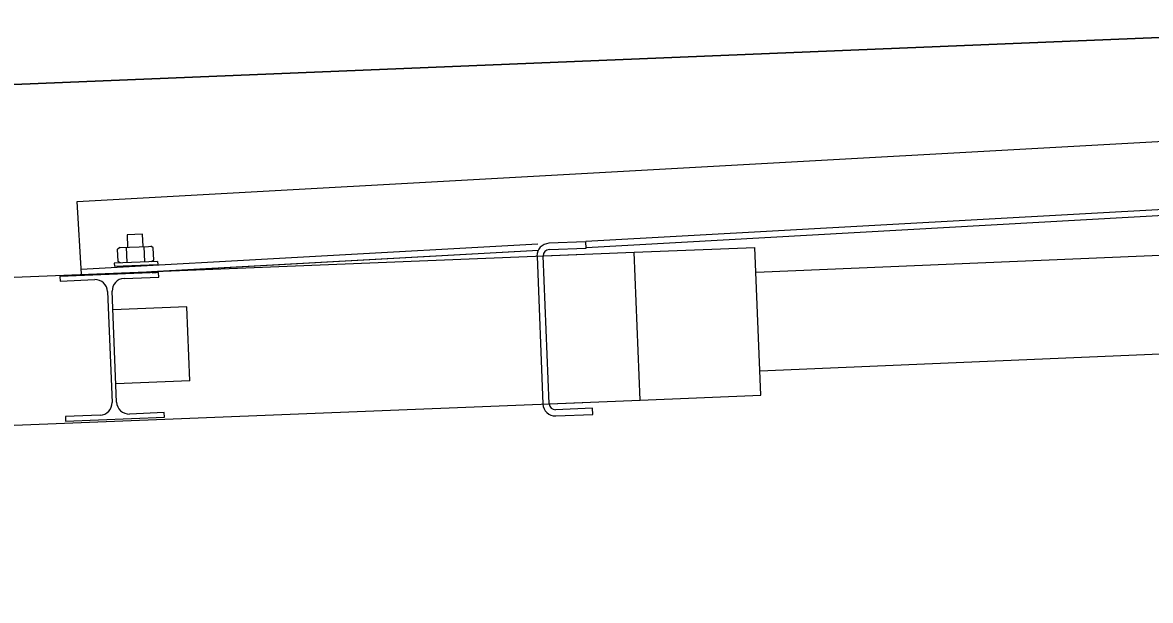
# Model space of a CAD drawing. Extents: x 9538 to 81668, y 7600 to 11751.
# Drawn here: x 11445.31 to 11483.38, y 9725.37 to 9744.89 of the extents above; entities that cross this region are included whole.
import ezdxf

# ---------------------------------------------------------------- set-up
doc = ezdxf.new("R2010")
doc.units = 0
doc.layers.add('dsnStdNameDate', color=7, linetype='Continuous')
doc.layers.add('dsnStdTable', color=7, linetype='Continuous')

msp = doc.modelspace()

# ---------------------------------------------------------------- linework, layer by layer
at = {"layer": 'dsnStdNameDate'}
msp.add_line((11496.092, 9744.888), (11020.802, 9725.365), dxfattribs=at)
at = {"layer": 'dsnStdTable'}
for p, q in [((11020.698, 9725.365), (11496.092, 9744.888)), ((11447.154, 9738.841), (11497.805, 9741.661)), ((11447.154, 9738.841), (11493.95, 9741.446)), ((11464.315, 9737.501), (11497.933, 9739.373)), ((11464.315, 9737.501), (11494.078, 9739.158)), ((11464.327, 9737.293), (11497.944, 9739.165)), ((11464.327, 9737.293), (11494.089, 9738.95)), ((11447.291, 9736.382), (11447.154, 9738.841)), ((11447.291, 9736.382), (11447.154, 9738.841)), ((11464.327, 9737.292), (11487.959, 9738.608)), ((11464.327, 9737.292), (11487.959, 9738.608)), ((11447.282, 9736.552), (11462.704, 9737.411)), ((11447.282, 9736.552), (11462.704, 9737.411)), ((11449.358, 9737.735), (11448.837, 9737.715)), ((11449.358, 9737.735), (11448.837, 9737.715)), ((11448.837, 9737.715), (11448.854, 9737.299)), ((11448.837, 9737.715), (11448.854, 9737.299)), ((11449.374, 9737.32), (11449.358, 9737.735)), ((11449.374, 9737.32), (11449.358, 9737.735)), ((11464.319, 9737.48), (11463.07, 9737.43)), ((11464.319, 9737.48), (11463.07, 9737.43)), ((11464.328, 9737.271), (11464.319, 9737.48)), ((11464.328, 9737.271), (11464.319, 9737.48)), ((11470.063, 9736.458), (11494.485, 9737.488)), ((11399.277, 9734.461), (11464.017, 9737.051)), ((11399.277, 9734.461), (11464.017, 9737.051)), ((11448.596, 9737.289), (11448.515, 9737.233)), ((11448.596, 9737.289), (11448.515, 9737.233)), ((11448.532, 9736.818), (11448.515, 9737.233)), ((11448.532, 9736.818), (11448.515, 9737.233)), ((11448.596, 9737.289), (11449.562, 9737.327)), ((11448.596, 9737.289), (11449.562, 9737.327)), ((11448.834, 9736.777), (11448.813, 9737.297)), ((11448.834, 9736.777), (11448.813, 9737.297)), ((11449.435, 9736.801), (11449.414, 9737.322)), ((11449.435, 9736.801), (11449.414, 9737.322)), ((11449.562, 9737.327), (11449.632, 9737.33)), ((11449.562, 9737.327), (11449.632, 9737.33)), ((11449.717, 9737.281), (11449.632, 9737.33)), ((11449.717, 9737.281), (11449.632, 9737.33)), ((11449.661, 9736.476), (11462.716, 9737.203)), ((11449.661, 9736.476), (11462.716, 9737.203)), ((11449.703, 9736.478), (11462.716, 9737.203)), ((11449.703, 9736.478), (11462.716, 9737.203)), ((11449.734, 9736.866), (11449.717, 9737.281)), ((11449.734, 9736.866), (11449.717, 9737.281)), ((11462.671, 9736.997), (11462.87, 9732.001)), ((11462.671, 9736.997), (11462.87, 9732.001)), ((11462.879, 9737.005), (11465.949, 9737.128)), ((11462.879, 9737.005), (11465.949, 9737.128)), ((11463.079, 9732.009), (11462.879, 9737.005)), ((11463.079, 9732.009), (11462.879, 9737.005)), ((11463.079, 9737.222), (11464.328, 9737.271)), ((11463.079, 9737.222), (11464.328, 9737.271)), ((11465.949, 9737.128), (11470.029, 9737.291)), ((11465.949, 9737.128), (11470.029, 9737.291)), ((11466.149, 9732.132), (11465.949, 9737.128)), ((11466.149, 9732.132), (11465.949, 9737.128)), ((11470.229, 9732.295), (11470.029, 9737.291)), ((11470.229, 9732.295), (11470.029, 9737.291)), ((11470.063, 9736.458), (11490.627, 9737.326)), ((11449.866, 9736.818), (11448.404, 9736.76)), ((11449.866, 9736.818), (11448.404, 9736.76)), ((11448.404, 9736.76), (11448.408, 9736.656)), ((11448.404, 9736.76), (11448.408, 9736.656)), ((11448.408, 9736.656), (11449.87, 9736.714)), ((11448.408, 9736.656), (11449.87, 9736.714)), ((11448.617, 9736.768), (11448.532, 9736.818)), ((11448.617, 9736.768), (11448.532, 9736.818)), ((11449.652, 9736.81), (11449.734, 9736.866)), ((11449.652, 9736.81), (11449.734, 9736.866)), ((11449.866, 9736.818), (11449.87, 9736.714)), ((11449.866, 9736.818), (11449.87, 9736.714)), ((11449.897, 9736.445), (11446.566, 9736.312)), ((11449.897, 9736.445), (11446.566, 9736.312)), ((11446.566, 9736.312), (11446.572, 9736.156)), ((11446.566, 9736.312), (11446.572, 9736.156)), ((11448.732, 9736.242), (11449.903, 9736.289)), ((11448.732, 9736.242), (11449.903, 9736.289)), ((11449.903, 9736.289), (11449.897, 9736.445)), ((11449.903, 9736.289), (11449.897, 9736.445)), ((11446.572, 9736.156), (11447.743, 9736.202)), ((11446.572, 9736.156), (11447.743, 9736.202)), ((11448.176, 9735.803), (11448.326, 9732.056)), ((11448.176, 9735.803), (11448.326, 9732.056)), ((11448.482, 9732.062), (11448.333, 9735.809)), ((11448.482, 9732.062), (11448.333, 9735.809)), ((11450.855, 9735.284), (11448.357, 9735.184)), ((11450.855, 9735.284), (11448.357, 9735.184)), ((11450.955, 9732.786), (11450.855, 9735.284)), ((11450.955, 9732.786), (11450.855, 9735.284)), ((11470.196, 9733.127), (11494.618, 9734.158)), ((11470.196, 9733.127), (11490.76, 9733.995)), ((11450.955, 9732.786), (11448.457, 9732.686)), ((11450.955, 9732.786), (11448.457, 9732.686)), ((11399.477, 9729.465), (11464.217, 9732.055)), ((11399.477, 9729.465), (11464.217, 9732.055)), ((11463.079, 9732.009), (11466.149, 9732.132)), ((11463.079, 9732.009), (11466.149, 9732.132)), ((11466.149, 9732.132), (11470.229, 9732.295)), ((11466.149, 9732.132), (11470.229, 9732.295)), ((11450.086, 9731.709), (11448.915, 9731.662)), ((11450.086, 9731.709), (11448.915, 9731.662)), ((11450.093, 9731.553), (11450.086, 9731.709)), ((11450.093, 9731.553), (11450.086, 9731.709)), ((11464.544, 9731.859), (11463.295, 9731.809)), ((11464.544, 9731.859), (11463.295, 9731.809)), ((11464.552, 9731.651), (11464.544, 9731.859)), ((11464.552, 9731.651), (11464.544, 9731.859)), ((11447.927, 9731.623), (11446.756, 9731.576)), ((11447.927, 9731.623), (11446.756, 9731.576)), ((11446.756, 9731.576), (11446.762, 9731.42)), ((11446.756, 9731.576), (11446.762, 9731.42)), ((11446.762, 9731.42), (11450.093, 9731.553)), ((11446.762, 9731.42), (11450.093, 9731.553)), ((11463.303, 9731.601), (11464.552, 9731.651)), ((11463.303, 9731.601), (11464.552, 9731.651))]:
    msp.add_line(p, q, dxfattribs=at)
msp.add_lwpolyline([(11449.688, 9736.437), (11449.724, 9736.439), (11449.762, 9736.441), (11449.79, 9736.442), (11449.807, 9736.443), (11449.812, 9736.444), (11449.805, 9736.443), (11449.786, 9736.442), (11449.756, 9736.44), (11449.717, 9736.438), (11449.68, 9736.436)], dxfattribs=at)
msp.add_lwpolyline([(11449.688, 9736.437), (11449.724, 9736.439), (11449.762, 9736.441), (11449.79, 9736.442), (11449.807, 9736.443), (11449.812, 9736.444), (11449.805, 9736.443), (11449.786, 9736.442), (11449.756, 9736.44), (11449.717, 9736.438), (11449.68, 9736.436)], dxfattribs=at)
for centre, radius, start, end in [((11463.087, 9737.013), 0.417, 92.293, 182.2836), ((11463.087, 9737.013), 0.417, 92.293, 182.2836), ((11463.087, 9737.013), 0.208, 92.3034, 182.2645), ((11463.087, 9737.013), 0.208, 92.3034, 182.2645), ((11448.749, 9735.826), 0.417, 92.2981, 182.2871), ((11448.749, 9735.826), 0.417, 92.2981, 182.2871), ((11447.76, 9735.786), 0.417, 2.2841, 92.2932), ((11447.76, 9735.786), 0.417, 2.2841, 92.2932), ((11447.91, 9732.039), 0.417, 272.2981, 2.2871), ((11447.91, 9732.039), 0.417, 272.2981, 2.2871), ((11448.899, 9732.079), 0.417, 182.2841, 272.2932), ((11448.899, 9732.079), 0.417, 182.2841, 272.2932), ((11463.287, 9732.017), 0.417, 182.2942, 272.2918), ((11463.287, 9732.017), 0.417, 182.2942, 272.2918), ((11463.287, 9732.017), 0.208, 182.317, 272.2777), ((11463.287, 9732.017), 0.208, 182.317, 272.2777)]:
    msp.add_arc(centre, radius, start, end, dxfattribs=at)

doc.saveas('drawing.dxf')
